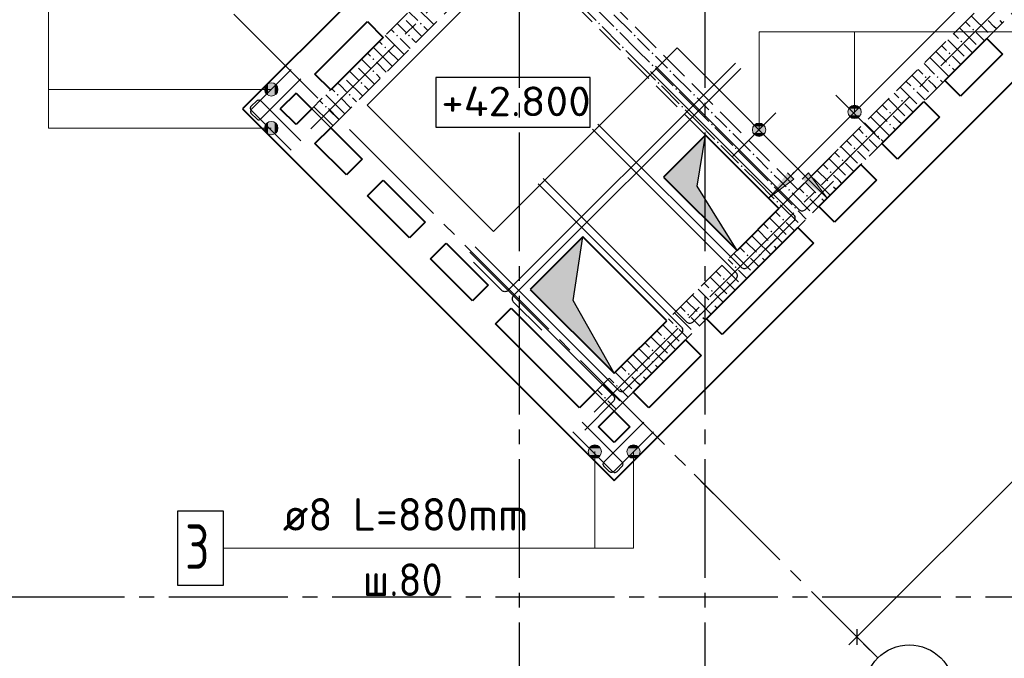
# Model space of a CAD drawing. Header units: millimetres. Extents: x 40580 to 1168286, y -220995 to 81020.
# Tile 357 of 419: x 946950 to 953582, y -120050 to -115749. Entities that reach past the tile are written whole.
import ezdxf

# ---------------------------------------------------------------- set-up
doc = ezdxf.new("R2010")
doc.units = ezdxf.units.MM
for name, pattern in [('______2', [270, 200, -70]), ('______5', [1100, 800, -100, 100, -100]), ('CENTER', [2, 1.25, -0.25, 0.25, -0.25])]:
    doc.linetypes.add(name, pattern=pattern)
for name, color, linetype, lineweight in [('Standard', 7, 'Continuous', 25), ('Высотные отметки', 7, 'Continuous', 25), ('Обрамление проемов стержнями', 7, 'Continuous', 25), ('ОСИ', 7, 'CENTER', 15), ('Основная', 7, 'Continuous', 40), ('Позиционная метка линия выноска', 7, 'Continuous', 13), ('Позиционная метка номер позиции', 7, 'Continuous', 13)]:
    doc.layers.add(name, color=color, linetype=linetype, lineweight=lineweight)
doc.layers.add('ЖБ Стена верхний уровень', color=7, linetype='______2', true_color=0x656565)
doc.layers.add('Тонкие', color=7, linetype='Continuous')
doc.layers.add('ФВ-2', color=7, linetype='Continuous')
doc.styles.add('GOST 2.304', font='isocpeur.ttf', dxfattribs={"width": 0.8})
doc.styles.add('ISOCPEUR', font='isocpeur.ttf')

msp = doc.modelspace()

# ---------------------------------------------------------------- hatches: boundary and pattern name
at = {"layer": 'ЖБ Стена верхний уровень', "linetype": 'Continuous', "lineweight": -3, "transparency": 33554687}
for points in [[(949645.7, -115775.2), (949652.2, -115768.7), (949658.7, -115775.2), (949652.2, -115781.6)], [(950845.7, -115775.2), (950852.2, -115768.7), (950858.7, -115775.2), (950852.2, -115781.6)], [(949485.7, -115855.1), (949492.3, -115848.6), (949498.8, -115855.1), (949492.3, -115861.7)], [(949565.7, -115855.1), (949572.2, -115848.6), (949578.7, -115855.1), (949572.2, -115861.7)], [(950965.7, -115815.1), (950972.2, -115808.6), (950978.7, -115815.1), (950972.2, -115821.6)], [(951085.7, -115855.1), (951092.3, -115848.6), (951098.8, -115855.1), (951092.3, -115861.7)], [(953365.7, -115815.1), (953372.2, -115808.6), (953378.7, -115815.1), (953372.2, -115821.6)], [(953285.7, -115895.1), (953292.3, -115888.7), (953298.8, -115895.1), (953292.3, -115901.6)], [(949405.7, -115935.1), (949412.3, -115928.6), (949418.7, -115935.1), (949412.3, -115941.6)], [(951005.7, -115935.1), (951012.3, -115928.6), (951018.7, -115935.1), (951012.3, -115941.6)], [(951205.7, -115975.2), (951212.3, -115968.7), (951218.7, -115975.2), (951212.3, -115981.6)], [(953205.7, -115975.2), (953212.3, -115968.7), (953218.7, -115975.2), (953212.3, -115981.6)], [(949215, -116051.4), (949218.7, -116055.1), (949212.3, -116061.7), (949208.5, -116057.9)], [(949325.7, -116015.1), (949332.2, -116008.6), (949338.7, -116015.1), (949332.2, -116021.6)], [(951205.7, -116055.1), (951212.3, -116048.6), (951218.7, -116055.1), (951212.3, -116061.7)], [(953205.7, -116055.1), (953212.3, -116048.6), (953218.7, -116055.1), (953212.3, -116061.7)], [(949325.7, -116095.1), (949332.2, -116088.7), (949338.7, -116095.1), (949332.2, -116101.6)], [(951325.8, -116095.1), (951332.2, -116088.7), (951338.7, -116095.1), (951332.2, -116101.6)], [(949135, -116131.4), (949138.7, -116135.1), (949132.2, -116141.6), (949128.5, -116137.9)], [(949245.7, -116175.2), (949252.2, -116168.7), (949258.7, -116175.2), (949252.2, -116181.6)], [(951245.7, -116175.2), (951252.2, -116168.7), (951258.7, -116175.2), (951252.2, -116181.6)], [(953045.7, -116135.1), (953052.2, -116128.6), (953058.7, -116135.1), (953052.2, -116141.6)], [(953125.8, -116135.1), (953132.2, -116128.6), (953138.7, -116135.1), (953132.2, -116141.6)], [(949085.7, -116255.1), (949092.2, -116248.6), (949098.8, -116255.1), (949092.2, -116261.7)], [(949165.7, -116255.1), (949172.2, -116248.6), (949178.7, -116255.1), (949172.2, -116261.7)], [(951365.7, -116215.1), (951372.2, -116208.6), (951378.7, -116215.1), (951372.2, -116221.6)], [(951485.7, -116255.1), (951492.3, -116248.6), (951498.8, -116255.1), (951492.3, -116261.7)], [(952965.7, -116215.1), (952972.2, -116208.6), (952978.7, -116215.1), (952972.2, -116221.6)], [(952885.7, -116295.1), (952892.3, -116288.7), (952898.8, -116295.1), (952892.3, -116301.6)], [(949005.7, -116335.1), (949012.3, -116328.6), (949018.7, -116335.1), (949012.3, -116341.6)], [(951405.7, -116335.1), (951412.3, -116328.6), (951418.7, -116335.1), (951412.3, -116341.6)], [(951605.7, -116375.2), (951612.3, -116368.7), (951618.7, -116375.2), (951612.3, -116381.6)], [(952805.7, -116375.2), (952812.3, -116368.7), (952818.7, -116375.2), (952812.3, -116381.6)], [(951605.7, -116455.1), (951612.3, -116448.6), (951618.7, -116455.1), (951612.3, -116461.7)], [(952805.7, -116455.1), (952812.3, -116448.6), (952818.7, -116455.1), (952812.3, -116461.7)], [(951725.8, -116495.1), (951732.2, -116488.7), (951738.7, -116495.1), (951732.2, -116501.6)], [(951645.7, -116575.2), (951652.2, -116568.7), (951658.7, -116575.2), (951652.2, -116581.6)], [(952645.7, -116535.1), (952652.2, -116528.6), (952658.7, -116535.1), (952652.2, -116541.6)], [(952725.8, -116535.1), (952732.2, -116528.6), (952738.7, -116535.1), (952732.2, -116541.6)], [(951765.7, -116615.1), (951772.2, -116608.6), (951778.7, -116615.1), (951772.2, -116621.6)], [(951885.7, -116655.1), (951892.3, -116648.6), (951898.8, -116655.1), (951892.3, -116661.7)], [(952565.7, -116615.1), (952572.2, -116608.6), (952578.7, -116615.1), (952572.2, -116621.6)], [(952485.7, -116695.1), (952492.3, -116688.7), (952498.8, -116695.1), (952492.3, -116701.6)], [(951805.7, -116735.1), (951812.3, -116728.6), (951818.7, -116735.1), (951812.3, -116741.6)], [(952005.7, -116775.2), (952012.3, -116768.7), (952018.7, -116775.2), (952012.3, -116781.6)], [(952405.7, -116775.2), (952412.3, -116768.7), (952418.7, -116775.2), (952412.3, -116781.6)], [(952005.7, -116855.1), (952012.3, -116848.6), (952018.7, -116855.1), (952012.3, -116861.7)], [(952405.7, -116855.1), (952412.3, -116848.6), (952418.7, -116855.1), (952412.3, -116861.7)], [(952125.8, -116895.1), (952132.2, -116888.7), (952138.7, -116895.1), (952132.2, -116901.6)], [(952045.7, -116975.2), (952052.2, -116968.7), (952058.7, -116975.2), (952052.2, -116981.6)], [(952245.7, -116935.1), (952252.2, -116928.6), (952258.7, -116935.1), (952252.2, -116941.6)], [(952325.8, -116935.1), (952332.2, -116928.6), (952338.7, -116935.1), (952332.2, -116941.6)], [(952165.7, -117015.1), (952172.2, -117008.6), (952178.7, -117015.1), (952172.2, -117021.6)], [(952085.7, -117095.1), (952092.3, -117088.7), (952098.8, -117095.1), (952092.3, -117101.6)], [(952005.7, -117175.2), (952012.3, -117168.7), (952018.7, -117175.2), (952012.3, -117181.6)], [(952005.7, -117255.1), (952012.3, -117248.6), (952018.7, -117255.1), (952012.3, -117261.7)], [(951845.7, -117335.1), (951852.2, -117328.6), (951858.7, -117335.1), (951852.2, -117341.6)], [(951925.8, -117335.1), (951932.2, -117328.6), (951938.7, -117335.1), (951932.2, -117341.6)], [(951765.7, -117415.1), (951772.2, -117408.6), (951778.7, -117415.1), (951772.2, -117421.6)], [(951685.7, -117495.1), (951692.3, -117488.7), (951698.8, -117495.1), (951692.3, -117501.6)], [(951605.7, -117575.2), (951612.3, -117568.7), (951618.7, -117575.2), (951612.3, -117581.6)], [(951605.7, -117655.1), (951612.3, -117648.6), (951618.7, -117655.1), (951612.3, -117661.7)], [(951445.7, -117735.1), (951452.2, -117728.6), (951458.7, -117735.1), (951452.2, -117741.6)], [(951525.8, -117735.1), (951532.2, -117728.6), (951538.7, -117735.1), (951532.2, -117741.6)], [(951365.7, -117815.1), (951372.2, -117808.6), (951378.7, -117815.1), (951372.2, -117821.6)], [(951285.7, -117895.1), (951292.3, -117888.7), (951298.8, -117895.1), (951292.3, -117901.6)], [(951205.7, -117975.2), (951212.3, -117968.7), (951218.7, -117975.2), (951212.3, -117981.6)], [(951205.7, -118055.1), (951212.3, -118048.6), (951218.7, -118055.1), (951212.3, -118061.7)], [(951045.7, -118135.1), (951052.2, -118128.6), (951058.7, -118135.1), (951052.2, -118141.6)], [(951125.8, -118135.1), (951132.2, -118128.6), (951138.7, -118135.1), (951132.2, -118141.6)], [(950965.7, -118215.1), (950972.2, -118208.6), (950978.7, -118215.1), (950972.2, -118221.6)], [(950885.7, -118295.1), (950892.3, -118288.7), (950898.8, -118295.1), (950892.3, -118301.6)]]:
    msp.add_hatch(color=7, dxfattribs=at).paths.add_polyline_path(points, flags=16)
at = {"layer": 'Позиционная метка линия выноска', "linetype": 'Continuous', "lineweight": 13, "transparency": 33554687}
for points in [[(952163.2, -116822.5), (951993.5, -116949.8), (952120.8, -116780.1)], [(952262.2, -116780.1), (952389.5, -116949.8), (952219.8, -116822.5)]]:
    msp.add_hatch(color=7, dxfattribs=at).paths.add_polyline_path(points, flags=16)
at = {"layer": 'Позиционная метка номер позиции', "linetype": 'Continuous', "lineweight": 13, "transparency": 33554687}
for points in [[(948622.2, -116257.3), (948622.2, -116179.9), (948606, -116196.1)], [(948644.7, -116263.6), (948644.7, -116173.6), (948622.2, -116179.9)], [(948644.7, -116263.6), (948622.2, -116179.9), (948622.2, -116257.3)], [(948667.2, -116257.3), (948667.2, -116179.9), (948644.7, -116173.6)], [(948667.2, -116257.3), (948644.7, -116173.6), (948644.7, -116263.6)], [(948683.4, -116241.1), (948683.4, -116196.1), (948667.2, -116179.9)], [(948683.4, -116241.1), (948667.2, -116179.9), (948667.2, -116257.3)], [(948606, -116241.1), (948606, -116196.1), (948599.7, -116218.6)], [(948622.2, -116257.3), (948606, -116196.1), (948606, -116241.1)], [(948683.4, -116196.1), (948683.4, -116241.1), (948689.7, -116218.6)], [(952528.3, -116369.9), (952618.3, -116369.9), (952612, -116347.4)], [(952528.3, -116369.9), (952612, -116347.4), (952534.6, -116347.4)], [(952534.6, -116392.4), (952618.3, -116369.9), (952528.3, -116369.9)], [(952534.6, -116347.4), (952612, -116347.4), (952595.8, -116331.2)], [(952534.6, -116347.4), (952595.8, -116331.2), (952550.8, -116331.2)], [(952534.6, -116392.4), (952612, -116392.4), (952618.3, -116369.9)], [(952550.8, -116331.2), (952595.8, -116331.2), (952573.3, -116324.9)], [(948622.2, -116517.6), (948622.2, -116440.2), (948606, -116456.4)], [(948644.7, -116523.9), (948644.7, -116433.9), (948622.2, -116440.2)], [(948644.7, -116523.9), (948622.2, -116440.2), (948622.2, -116517.6)], [(948667.2, -116517.6), (948667.2, -116440.2), (948644.7, -116433.9)], [(948667.2, -116517.6), (948644.7, -116433.9), (948644.7, -116523.9)], [(948683.4, -116501.4), (948683.4, -116456.4), (948667.2, -116440.2)], [(948683.4, -116501.4), (948667.2, -116440.2), (948667.2, -116517.6)], [(951907.3, -116451.5), (951952.3, -116451.5), (951929.9, -116445.1)], [(952550.8, -116408.6), (952612, -116392.4), (952534.6, -116392.4)], [(952550.8, -116408.6), (952595.8, -116408.6), (952612, -116392.4)], [(952595.8, -116408.6), (952550.8, -116408.6), (952573.3, -116414.9)], [(948606, -116501.4), (948606, -116456.4), (948599.7, -116478.9)], [(948622.2, -116517.6), (948606, -116456.4), (948606, -116501.4)], [(948683.4, -116456.4), (948683.4, -116501.4), (948689.7, -116478.9)], [(951884.8, -116490.2), (951974.8, -116490.2), (951968.6, -116467.7)], [(951884.8, -116490.2), (951968.6, -116467.7), (951891.1, -116467.7)], [(951891.1, -116512.6), (951974.8, -116490.2), (951884.8, -116490.2)], [(951891.1, -116467.7), (951968.6, -116467.7), (951952.3, -116451.5)], [(951891.1, -116467.7), (951952.3, -116451.5), (951907.3, -116451.5)], [(951891.1, -116512.6), (951968.6, -116512.6), (951974.8, -116490.2)], [(951907.3, -116528.8), (951968.6, -116512.6), (951891.1, -116512.6)], [(951907.3, -116528.8), (951952.3, -116528.8), (951968.6, -116512.6)], [(951952.3, -116528.8), (951907.3, -116528.8), (951929.9, -116535.1)], [(950862.6, -118635.6), (950785.2, -118635.6), (950778.9, -118658.2)], [(950862.6, -118635.6), (950778.9, -118658.2), (950868.9, -118658.2)], [(950846.4, -118619.4), (950801.4, -118619.4), (950785.2, -118635.6)], [(950846.4, -118619.4), (950785.2, -118635.6), (950862.6, -118635.6)], [(950801.4, -118619.4), (950846.4, -118619.4), (950823.9, -118613.1)], [(951122.9, -118635.6), (951045.5, -118635.6), (951039.2, -118658.2)], [(951122.9, -118635.6), (951039.2, -118658.2), (951129.2, -118658.2)], [(951106.7, -118619.4), (951061.7, -118619.4), (951045.5, -118635.6)], [(951106.7, -118619.4), (951045.5, -118635.6), (951122.9, -118635.6)], [(951061.7, -118619.4), (951106.7, -118619.4), (951084.2, -118613.1)], [(950868.9, -118658.2), (950778.9, -118658.2), (950785.2, -118680.7)], [(950868.9, -118658.2), (950785.2, -118680.7), (950862.6, -118680.7)], [(950862.6, -118680.7), (950785.2, -118680.7), (950801.4, -118696.8)], [(950862.6, -118680.7), (950801.4, -118696.8), (950846.4, -118696.8)], [(950846.4, -118696.8), (950801.4, -118696.8), (950823.9, -118703.1)], [(951129.2, -118658.2), (951039.2, -118658.2), (951045.5, -118680.7)], [(951129.2, -118658.2), (951045.5, -118680.7), (951122.9, -118680.7)], [(951122.9, -118680.7), (951045.5, -118680.7), (951061.7, -118696.8)], [(951122.9, -118680.7), (951061.7, -118696.8), (951106.7, -118696.8)], [(951106.7, -118696.8), (951061.7, -118696.8), (951084.2, -118703.1)]]:
    msp.add_hatch(color=7, dxfattribs=at).paths.add_polyline_path(points)
at = {"layer": 'ФВ-2'}
h = msp.add_hatch(color=256, dxfattribs=at)
h.dxf.hatch_style = 1
h.paths.add_polyline_path([(951541, -116698), (951512.8, -116870.5), (951781.4, -117303.3), (951300.5, -116822.5)])
h.paths.add_polyline_path([(951541, -116698), (951300.5, -116822.5), (951286.4, -116808.4), (951569.2, -116525.5)])
h = msp.add_hatch(color=256, dxfattribs=at)
h.dxf.hatch_style = 1
h.paths.add_polyline_path([(950709.7, -117425.7), (950677.3, -117640.1), (950954.1, -118130.6), (950402.6, -117579)])
h.paths.add_polyline_path([(950709.7, -117425.7), (950402.6, -117579), (950388.4, -117564.9), (950742, -117211.3)])

# ---------------------------------------------------------------- linework, layer by layer
at = {"color": 7, "linetype": 'Continuous', "lineweight": 25, "transparency": 33554687}
for p, q in [((952743, -116553.8), (952446, -116256.8)), ((951746, -116674), (952043, -116377))]:
    msp.add_line(p, q, dxfattribs=at)
at = {"color": 7, "linetype": 'Continuous', "lineweight": -3, "transparency": 33554687}
for points in [[(948779, -116084.3), (948509.7, -116353.6), (948507.5, -116356.5), (948505.8, -116359.9), (948504.8, -116363.6), (948504.4, -116367.1), (948504.8, -116370.7), (948505.8, -116374.4), (948507.5, -116377.8), (948509.7, -116380.7), (948546.3, -116417.2), (948549.1, -116419.4), (948552.6, -116421.1), (948556.2, -116422.2), (948559.8, -116422.5), (948563.4, -116422.2), (948567.1, -116421.1), (948570.5, -116419.4), (948573.3, -116417.2), (948842.6, -116147.9)], [(948779, -116627.3), (948509.7, -116358), (948507.5, -116355.2), (948505.8, -116351.8), (948504.8, -116348.1), (948504.4, -116344.5), (948504.8, -116340.9), (948505.8, -116337.3), (948507.5, -116333.8), (948509.7, -116331), (948546.3, -116294.4), (948549.1, -116292.2), (948552.6, -116290.5), (948556.2, -116289.5), (948559.8, -116289.1), (948563.4, -116289.5), (948567.1, -116290.5), (948570.5, -116292.2), (948573.3, -116294.4), (948842.6, -116563.7)], [(950675.5, -118523.8), (950944.8, -118793.1), (950947.6, -118795.3), (950951, -118797), (950954.7, -118798), (950958.3, -118798.4), (950961.9, -118798), (950965.5, -118797), (950969, -118795.3), (950971.8, -118793.1), (951008.4, -118756.5), (951010.6, -118753.7), (951012.3, -118750.2), (951013.3, -118746.6), (951013.7, -118743), (951013.3, -118739.4), (951012.3, -118735.8), (951010.6, -118732.3), (951008.4, -118729.5), (950739.1, -118460.2)], [(951218.5, -118523.8), (950949.2, -118793.1), (950946.3, -118795.3), (950942.9, -118797), (950939.2, -118798), (950935.7, -118798.4), (950932.1, -118798), (950928.4, -118797), (950925, -118795.3), (950922.1, -118793.1), (950885.5, -118756.5), (950883.4, -118753.7), (950881.7, -118750.2), (950880.6, -118746.6), (950880.3, -118743), (950880.6, -118739.4), (950881.7, -118735.8), (950883.4, -118732.3), (950885.5, -118729.5), (951154.9, -118460.2)]]:
    msp.add_lwpolyline(points, dxfattribs=at)
at = {"color": 7, "linetype": 'Continuous', "lineweight": 25, "transparency": 33554687}
msp.add_lwpolyline([(948013.9, -119558.2), (948323.9, -119558.2), (948323.9, -119058.2), (948013.9, -119058.2), (948013.9, -119558.2)], dxfattribs=at)
at = {"layer": 'Standard', "color": 7, "linetype": 'Continuous', "lineweight": -3, "transparency": 33554687}
for p, q in [((958287.6, -114207.1), (952588.4, -119906.4)), ((952588.4, -119906.4), (952535.3, -119959.4))]:
    msp.add_line(p, q, dxfattribs=at)
at = {"layer": 'Standard', "color": 251, "linetype": 'Continuous', "lineweight": -3, "true_color": 0x656565, "transparency": 33554687}
for p, q in [((952375.1, -116709.6), (952463.5, -116621.2)), ((952375.1, -116709.6), (952007.6, -117077.1)), ((952375.1, -116709.6), (952286.8, -116797.9)), ((952438.8, -116773.2), (952527.2, -116684.8)), ((952438.8, -116773.2), (952350.4, -116861.6)), ((952438.8, -116773.2), (952438.8, -116773.2)), ((951580.9, -118898.9), (951492.5, -118810.5)), ((951580.9, -118898.9), (951669.3, -118987.3)), ((951580.9, -118898.9), (951580.9, -118898.9)), ((952588.4, -119906.4), (952500, -119818)), ((952588.4, -119906.4), (952676.7, -119994.8)), ((952588.4, -119906.4), (952588.4, -119906.4))]:
    msp.add_line(p, q, dxfattribs=at)
at = {"layer": 'Standard', "color": 7, "linetype": 'Continuous', "lineweight": 25, "transparency": 33554687}
msp.add_line((952588.4, -119853.3), (952588.4, -119959.4), dxfattribs=at)
at = {"layer": 'Высотные отметки', "color": 7, "linetype": 'Continuous', "lineweight": -3, "transparency": 33554687}
msp.add_lwpolyline([(949752.5, -116472.1), (950791.3, -116472.1), (950791.3, -116138.7), (949752.5, -116138.7), (949752.5, -116472.1)], dxfattribs=at)
at = {"layer": 'ЖБ Стена верхний уровень', "color": 251, "linetype": '______2', "lineweight": -3, "true_color": 0x656565, "transparency": 33554687}
for p, q in [((955097.7, -110168.7), (948917.6, -116348.8)), ((957006.9, -112077.8), (952191.5, -116893.2)), ((950954.1, -118385.2), (957134.2, -112205.1)), ((952191.5, -116893.2), (950409.6, -115111.3)), ((949044.9, -116476), (950282.3, -115238.6)), ((950282.3, -115238.6), (952064.2, -117020.5)), ((948917.6, -116348.8), (949044.9, -116476)), ((952064.2, -117020.5), (950826.8, -118257.9)), ((950826.8, -118257.9), (950954.1, -118385.2))]:
    msp.add_line(p, q, dxfattribs=at)
at = {"layer": 'ЖБ Стена верхний уровень', "color": 9, "linetype": 'Continuous', "lineweight": -3, "true_color": 0xc7c7c7, "transparency": 33554687}
for p, q in [((950712.3, -115635.1), (950832.2, -115755.1)), ((949571.7, -115694.6), (949632.2, -115755.1)), ((949632.2, -115675.2), (949739, -115781.9)), ((950832.2, -115675.2), (950952.2, -115795.1)), ((950952.2, -115715.1), (951072.2, -115835.1)), ((949512.3, -115795.1), (949491.7, -115774.6)), ((949552.2, -115755.1), (949659, -115861.9)), ((953320.9, -115763.8), (953352.2, -115795.1)), ((953360.9, -115723.8), (953472.2, -115835.1)), ((953512.3, -115795.1), (953472.2, -115755.1)), ((953552.2, -115755.1), (953568.2, -115771.1)), ((949451.7, -115814.6), (949472.2, -115835.1)), ((949552.2, -115835.1), (949512.3, -115795.1)), ((949672.2, -115795.1), (949699, -115821.9)), ((950872.2, -115795.1), (950992.3, -115915.1)), ((951112.3, -115955.1), (950992.3, -115835.1)), ((953240.9, -115843.8), (953272.2, -115875.2)), ((953280.9, -115803.8), (953392.3, -115915.1)), ((953448.2, -115891.1), (953392.3, -115835.1)), ((953528.2, -115811.1), (953512.3, -115795.1)), ((949371.7, -115894.6), (949392.2, -115915.1)), ((949512.3, -115955.1), (949411.7, -115854.6)), ((949512.3, -115875.2), (949579, -115941.9)), ((949592.3, -115875.2), (949619, -115901.9)), ((951112.3, -115875.2), (951192.3, -115955.1)), ((953200.9, -115883.8), (953312.3, -115995.1)), ((953368.2, -115971.1), (953312.3, -115915.1)), ((949291.7, -115974.6), (949312.3, -115995.1)), ((949432.2, -116035.1), (949331.7, -115934.6)), ((949432.2, -115955.1), (949499, -116021.9)), ((949512.3, -115955.1), (949539, -115981.9)), ((951032.2, -115955.1), (951112.3, -116035.1)), ((951112.3, -115955.1), (951192.3, -116035.1)), ((953120.9, -115963.8), (953192.3, -116035.1)), ((953160.9, -115923.8), (953192.3, -115955.1)), ((949272.2, -116035.1), (949251.7, -116014.6)), ((949312.3, -116075.2), (949272.2, -116035.1)), ((949352.2, -116035.1), (949419, -116101.9)), ((949432.2, -116035.1), (949459, -116061.9)), ((951112.3, -116035.1), (951232.2, -116155.1)), ((951272.2, -116035.1), (951232.2, -115995.1)), ((951312.3, -116075.2), (951272.2, -116035.1)), ((953040.9, -116043.8), (953112.3, -116115.1)), ((953080.9, -116003.8), (953112.3, -116035.1)), ((953112.3, -116035.1), (953208.2, -116131.1)), ((953272.2, -116035.1), (953232.2, -115995.1)), ((953288.2, -116051.1), (953272.2, -116035.1)), ((949171.7, -116094.6), (949232.2, -116155.1)), ((949232.2, -116075.2), (949339, -116181.9)), ((949352.2, -116115.1), (949379, -116141.9)), ((951232.2, -116075.2), (951352.2, -116195.1)), ((951352.2, -116115.1), (951472.2, -116235.1)), ((953000.9, -116083.8), (953032.2, -116115.1)), ((953232.2, -116075.2), (953248.2, -116091.1)), ((949112.3, -116195.1), (949091.7, -116174.6)), ((949152.2, -116155.1), (949259, -116261.9)), ((952920.9, -116163.8), (952952.2, -116195.1)), ((952960.9, -116123.8), (953072.2, -116235.1)), ((953112.3, -116195.1), (953072.2, -116155.1)), ((953152.2, -116155.1), (953168.2, -116171.1)), ((949051.7, -116214.6), (949072.2, -116235.1)), ((949152.2, -116235.1), (949112.3, -116195.1)), ((949272.2, -116195.1), (949299, -116221.9)), ((951272.2, -116195.1), (951392.3, -116315.1)), ((951512.3, -116355.1), (951392.3, -116235.1)), ((952840.9, -116243.8), (952872.2, -116275.2)), ((952880.9, -116203.8), (952992.3, -116315.1)), ((953048.2, -116291.1), (952992.3, -116235.1)), ((953128.2, -116211.1), (953112.3, -116195.1)), ((948971.7, -116294.6), (948992.2, -116315.1)), ((948971.7, -116294.6), (948971.7, -116294.6)), ((949112.3, -116355.1), (949011.7, -116254.6)), ((949011.7, -116254.6), (949011.7, -116254.6)), ((949112.3, -116275.2), (949179, -116341.9)), ((949192.2, -116275.2), (949219, -116301.9)), ((951512.3, -116275.2), (951592.3, -116355.1)), ((952800.9, -116283.8), (952912.3, -116395.1)), ((952968.2, -116371.1), (952912.3, -116315.1)), ((949032.2, -116435.1), (948931.7, -116334.6)), ((948931.7, -116334.6), (948931.7, -116334.6)), ((949032.2, -116355.1), (949099, -116421.9)), ((949112.3, -116355.1), (949139, -116381.9)), ((951432.2, -116355.1), (951512.3, -116435.1)), ((951512.3, -116355.1), (951592.3, -116435.1)), ((952720.9, -116363.8), (952792.3, -116435.1)), ((952760.9, -116323.8), (952792.3, -116355.1)), ((949032.2, -116435.1), (949059, -116461.9)), ((951512.3, -116435.1), (951632.2, -116555.1)), ((951672.2, -116435.1), (951632.2, -116395.1)), ((951712.3, -116475.2), (951672.2, -116435.1)), ((952640.9, -116443.8), (952712.3, -116515.1)), ((952680.9, -116403.8), (952712.3, -116435.1)), ((952712.3, -116435.1), (952808.2, -116531.1)), ((952872.2, -116435.1), (952832.2, -116395.1)), ((952888.2, -116451.1), (952872.2, -116435.1)), ((951632.2, -116475.2), (951752.2, -116595.1)), ((951752.2, -116515.1), (951872.2, -116635.1)), ((952600.9, -116483.8), (952632.2, -116515.1)), ((952832.2, -116475.2), (952848.2, -116491.1)), ((952520.9, -116563.8), (952552.2, -116595.1)), ((952560.9, -116523.8), (952672.2, -116635.1)), ((952712.3, -116595.1), (952672.2, -116555.1)), ((952752.2, -116555.1), (952768.2, -116571.1)), ((951672.2, -116595.1), (951792.3, -116715.1)), ((951912.3, -116755.1), (951792.3, -116635.1)), ((952440.9, -116643.8), (952472.2, -116675.2)), ((952480.9, -116603.8), (952592.3, -116715.1)), ((952648.2, -116691.1), (952592.3, -116635.1)), ((952728.2, -116611.1), (952712.3, -116595.1)), ((951912.3, -116675.2), (951992.3, -116755.1)), ((952400.9, -116683.8), (952512.3, -116795.1)), ((952568.2, -116771.1), (952512.3, -116715.1)), ((951832.2, -116755.1), (951912.3, -116835.1)), ((951912.3, -116755.1), (951992.3, -116835.1)), ((952320.9, -116763.8), (952392.3, -116835.1)), ((952360.9, -116723.8), (952392.3, -116755.1)), ((951912.3, -116835.1), (952032.2, -116955.1)), ((952072.2, -116835.1), (952032.2, -116795.1)), ((952112.3, -116875.2), (952072.2, -116835.1)), ((952240.9, -116843.8), (952312.3, -116915.1)), ((952280.9, -116803.8), (952312.3, -116835.1)), ((952312.3, -116835.1), (952408.2, -116931.1)), ((952472.2, -116835.1), (952432.2, -116795.1)), ((952488.2, -116851.1), (952472.2, -116835.1)), ((952032.2, -116875.2), (952120.9, -116963.8)), ((952152.2, -116915.1), (952160.9, -116923.8)), ((952200.9, -116883.8), (952232.2, -116915.1)), ((952432.2, -116875.2), (952448.2, -116891.1)), ((952120.9, -116963.8), (952152.2, -116995.1)), ((952160.9, -116923.8), (952272.2, -117035.1)), ((952312.3, -116995.1), (952272.2, -116955.1)), ((952352.2, -116955.1), (952368.2, -116971.1)), ((952040.9, -117043.8), (952072.2, -117075.2)), ((952072.2, -116995.1), (952080.9, -117003.8)), ((952080.9, -117003.8), (952192.3, -117115.1)), ((952248.2, -117091.1), (952192.3, -117035.1)), ((952328.2, -117011.1), (952312.3, -116995.1)), ((952000.9, -117083.8), (952112.3, -117195.1)), ((951920.9, -117163.8), (951992.3, -117235.1)), ((951960.9, -117123.8), (951992.3, -117155.1)), ((952168.2, -117171.1), (952112.3, -117115.1)), ((951840.9, -117243.8), (951912.3, -117315.1)), ((951880.9, -117203.8), (951912.3, -117235.1)), ((951912.3, -117235.1), (952008.2, -117331.1)), ((952072.2, -117235.1), (952032.2, -117195.1)), ((952088.2, -117251.1), (952072.2, -117235.1)), ((951800.9, -117283.8), (951832.2, -117315.1)), ((952032.2, -117275.2), (952048.2, -117291.1)), ((951720.9, -117363.8), (951752.2, -117395.1)), ((951760.9, -117323.8), (951872.2, -117435.1)), ((951912.3, -117395.1), (951872.2, -117355.1)), ((951952.2, -117355.1), (951968.2, -117371.1)), ((951640.9, -117443.8), (951672.2, -117475.2)), ((951680.9, -117403.8), (951792.3, -117515.1)), ((951848.2, -117491.1), (951792.3, -117435.1)), ((951928.2, -117411.1), (951912.3, -117395.1)), ((951600.9, -117483.8), (951712.3, -117595.1)), ((951520.9, -117563.8), (951592.3, -117635.1)), ((951560.9, -117523.8), (951592.3, -117555.1)), ((951768.2, -117571.1), (951712.3, -117515.1)), ((951440.9, -117643.8), (951512.3, -117715.1)), ((951480.9, -117603.8), (951512.3, -117635.1)), ((951512.3, -117635.1), (951608.2, -117731.1)), ((951672.2, -117635.1), (951632.2, -117595.1)), ((951688.2, -117651.1), (951672.2, -117635.1)), ((951400.9, -117683.8), (951432.2, -117715.1)), ((951632.2, -117675.2), (951648.2, -117691.1)), ((951320.9, -117763.8), (951352.2, -117795.1)), ((951360.9, -117723.8), (951472.2, -117835.1)), ((951512.3, -117795.1), (951472.2, -117755.1)), ((951552.2, -117755.1), (951568.2, -117771.1)), ((951240.9, -117843.8), (951272.2, -117875.2)), ((951280.9, -117803.8), (951392.3, -117915.1)), ((951448.2, -117891.1), (951392.3, -117835.1)), ((951528.2, -117811.1), (951512.3, -117795.1)), ((951200.9, -117883.8), (951312.3, -117995.1)), ((951120.9, -117963.8), (951192.3, -118035.1)), ((951160.9, -117923.8), (951192.3, -117955.1)), ((951368.2, -117971.1), (951312.3, -117915.1)), ((951080.9, -118003.8), (951112.3, -118035.1)), ((951112.3, -118035.1), (951208.2, -118131.1)), ((951272.2, -118035.1), (951232.2, -117995.1)), ((951288.2, -118051.1), (951272.2, -118035.1)), ((951000.9, -118083.8), (951032.2, -118115.1)), ((951040.9, -118043.8), (951112.3, -118115.1)), ((951232.2, -118075.2), (951248.2, -118091.1)), ((950920.9, -118163.8), (950952.2, -118195.1)), ((950960.9, -118123.8), (951072.2, -118235.1)), ((951112.3, -118195.1), (951072.2, -118155.1)), ((951152.2, -118155.1), (951168.2, -118171.1)), ((950880.9, -118203.8), (950992.3, -118315.1)), ((951048.2, -118291.1), (950992.3, -118235.1)), ((951128.2, -118211.1), (951112.3, -118195.1)), ((950840.9, -118243.8), (950872.2, -118275.2)), ((950968.2, -118371.1), (950912.3, -118315.1))]:
    msp.add_line(p, q, dxfattribs=at)
at = {"layer": 'Обрамление проемов стержнями', "color": 7, "linetype": 'Continuous', "lineweight": 25, "transparency": 33554687}
for points in [[(951770.8, -116041.1), (950238.9, -117573), (950234.7, -117576.2), (950229.5, -117578.8), (950224, -117580.3), (950218.7, -117580.8), (950213.3, -117580.3), (950207.8, -117578.8), (950202.7, -117576.2), (950198.4, -117573), (950006.5, -117381.1)], [(951770.8, -116041.1), (950238.9, -117573), (950234.7, -117576.2), (950229.5, -117578.8), (950224, -117580.3), (950218.7, -117580.8), (950213.3, -117580.3), (950207.8, -117578.8), (950202.7, -117576.2), (950198.4, -117573), (950006.5, -117381.1)], [(951770.8, -116041.1), (950238.9, -117573), (950234.7, -117576.2), (950229.5, -117578.8), (950224, -117580.3), (950218.7, -117580.8), (950213.3, -117580.3), (950207.8, -117578.8), (950202.7, -117576.2), (950198.4, -117573), (950006.5, -117381.1)], [(951770.8, -116041.1), (950238.9, -117573), (950234.7, -117576.2), (950229.5, -117578.8), (950224, -117580.3), (950218.7, -117580.8), (950213.3, -117580.3), (950207.8, -117578.8), (950202.7, -117576.2), (950198.4, -117573), (950006.5, -117381.1)], [(951806.1, -116076.5), (950274.3, -117608.3), (950271.1, -117612.6), (950268.5, -117617.7), (950266.9, -117623.3), (950266.4, -117628.6), (950266.9, -117633.9), (950268.5, -117639.5), (950271.1, -117644.6), (950274.3, -117648.9), (950466.1, -117840.7)], [(951806.1, -116076.5), (950274.3, -117608.3), (950271.1, -117612.6), (950268.5, -117617.7), (950266.9, -117623.3), (950266.4, -117628.6), (950266.9, -117633.9), (950268.5, -117639.5), (950271.1, -117644.6), (950274.3, -117648.9), (950466.1, -117840.7)], [(951806.1, -116076.5), (950274.3, -117608.3), (950271.1, -117612.6), (950268.5, -117617.7), (950266.9, -117623.3), (950266.4, -117628.6), (950266.9, -117633.9), (950268.5, -117639.5), (950271.1, -117644.6), (950274.3, -117648.9), (950466.1, -117840.7)], [(951806.1, -116076.5), (950274.3, -117608.3), (950271.1, -117612.6), (950268.5, -117617.7), (950266.9, -117623.3), (950266.4, -117628.6), (950266.9, -117633.9), (950268.5, -117639.5), (950271.1, -117644.6), (950274.3, -117648.9), (950466.1, -117840.7)], [(951198, -116097.7), (952164.1, -117063.8), (952167.4, -117068.1), (952170, -117073.3), (952171.5, -117078.8), (952172, -117084.1), (952171.5, -117089.5), (952170, -117095), (952167.4, -117100.1), (952164.1, -117104.4), (951972.3, -117296.3)], [(951198, -116097.7), (952164.1, -117063.8), (952167.4, -117068.1), (952170, -117073.3), (952171.5, -117078.8), (952172, -117084.1), (952171.5, -117089.5), (952170, -117095), (952167.4, -117100.1), (952164.1, -117104.4), (951972.3, -117296.3)], [(951198, -116097.7), (952164.1, -117063.8), (952167.4, -117068.1), (952170, -117073.3), (952171.5, -117078.8), (952172, -117084.1), (952171.5, -117089.5), (952170, -117095), (952167.4, -117100.1), (952164.1, -117104.4), (951972.3, -117296.3)], [(951198, -116097.7), (952164.1, -117063.8), (952167.4, -117068.1), (952170, -117073.3), (952171.5, -117078.8), (952172, -117084.1), (952171.5, -117089.5), (952170, -117095), (952167.4, -117100.1), (952164.1, -117104.4), (951972.3, -117296.3)], [(951233.4, -116062.4), (952199.5, -117028.5), (952203.8, -117031.7), (952208.9, -117034.3), (952214.4, -117035.9), (952219.8, -117036.3), (952225.1, -117035.9), (952230.7, -117034.3), (952235.8, -117031.7), (952240.1, -117028.5), (952431.9, -116836.6)], [(951233.4, -116062.4), (952199.5, -117028.5), (952203.8, -117031.7), (952208.9, -117034.3), (952214.4, -117035.9), (952219.8, -117036.3), (952225.1, -117035.9), (952230.7, -117034.3), (952235.8, -117031.7), (952240.1, -117028.5), (952431.9, -116836.6)], [(951233.4, -116062.4), (952199.5, -117028.5), (952203.8, -117031.7), (952208.9, -117034.3), (952214.4, -117035.9), (952219.8, -117036.3), (952225.1, -117035.9), (952230.7, -117034.3), (952235.8, -117031.7), (952240.1, -117028.5), (952431.9, -116836.6)], [(951233.4, -116062.4), (952199.5, -117028.5), (952203.8, -117031.7), (952208.9, -117034.3), (952214.4, -117035.9), (952219.8, -117036.3), (952225.1, -117035.9), (952230.7, -117034.3), (952235.8, -117031.7), (952240.1, -117028.5), (952431.9, -116836.6)], [(950844.5, -116451.3), (951810.6, -117417.4), (951814.9, -117420.6), (951820, -117423.2), (951825.5, -117424.8), (951830.9, -117425.3), (951836.2, -117424.8), (951841.7, -117423.2), (951846.9, -117420.6), (951851.1, -117417.4), (952043, -117225.6)], [(950844.5, -116451.3), (951810.6, -117417.4), (951814.9, -117420.6), (951820, -117423.2), (951825.5, -117424.8), (951830.9, -117425.3), (951836.2, -117424.8), (951841.7, -117423.2), (951846.9, -117420.6), (951851.1, -117417.4), (952043, -117225.6)], [(950844.5, -116451.3), (951810.6, -117417.4), (951814.9, -117420.6), (951820, -117423.2), (951825.5, -117424.8), (951830.9, -117425.3), (951836.2, -117424.8), (951841.7, -117423.2), (951846.9, -117420.6), (951851.1, -117417.4), (952043, -117225.6)], [(950844.5, -116451.3), (951810.6, -117417.4), (951814.9, -117420.6), (951820, -117423.2), (951825.5, -117424.8), (951830.9, -117425.3), (951836.2, -117424.8), (951841.7, -117423.2), (951846.9, -117420.6), (951851.1, -117417.4), (952043, -117225.6)], [(950809.1, -116486.6), (951775.2, -117452.8), (951778.5, -117457), (951781.1, -117462.2), (951782.6, -117467.7), (951783.1, -117473), (951782.6, -117478.4), (951781.1, -117483.9), (951778.5, -117489), (951775.2, -117493.3), (951583.4, -117685.2)], [(950809.1, -116486.6), (951775.2, -117452.8), (951778.5, -117457), (951781.1, -117462.2), (951782.6, -117467.7), (951783.1, -117473), (951782.6, -117478.4), (951781.1, -117483.9), (951778.5, -117489), (951775.2, -117493.3), (951583.4, -117685.2)], [(950809.1, -116486.6), (951775.2, -117452.8), (951778.5, -117457), (951781.1, -117462.2), (951782.6, -117467.7), (951783.1, -117473), (951782.6, -117478.4), (951781.1, -117483.9), (951778.5, -117489), (951775.2, -117493.3), (951583.4, -117685.2)], [(950809.1, -116486.6), (951775.2, -117452.8), (951778.5, -117457), (951781.1, -117462.2), (951782.6, -117467.7), (951783.1, -117473), (951782.6, -117478.4), (951781.1, -117483.9), (951778.5, -117489), (951775.2, -117493.3), (951583.4, -117685.2)], [(950476.8, -116819), (951442.9, -117785.1), (951447.2, -117788.3), (951452.3, -117790.9), (951457.8, -117792.5), (951463.2, -117792.9), (951468.5, -117792.5), (951474, -117790.9), (951479.2, -117788.3), (951483.5, -117785.1), (951675.3, -117593.2)], [(950476.8, -116819), (951442.9, -117785.1), (951447.2, -117788.3), (951452.3, -117790.9), (951457.8, -117792.5), (951463.2, -117792.9), (951468.5, -117792.5), (951474, -117790.9), (951479.2, -117788.3), (951483.5, -117785.1), (951675.3, -117593.2)], [(950476.8, -116819), (951442.9, -117785.1), (951447.2, -117788.3), (951452.3, -117790.9), (951457.8, -117792.5), (951463.2, -117792.9), (951468.5, -117792.5), (951474, -117790.9), (951479.2, -117788.3), (951483.5, -117785.1), (951675.3, -117593.2)], [(950476.8, -116819), (951442.9, -117785.1), (951447.2, -117788.3), (951452.3, -117790.9), (951457.8, -117792.5), (951463.2, -117792.9), (951468.5, -117792.5), (951474, -117790.9), (951479.2, -117788.3), (951483.5, -117785.1), (951675.3, -117593.2)], [(950441.4, -116854.3), (951407.5, -117820.4), (951410.8, -117824.7), (951413.4, -117829.9), (951414.9, -117835.4), (951415.4, -117840.7), (951414.9, -117846.1), (951413.4, -117851.6), (951410.8, -117856.7), (951407.5, -117861), (951215.7, -118052.9)], [(950441.4, -116854.3), (951407.5, -117820.4), (951410.8, -117824.7), (951413.4, -117829.9), (951414.9, -117835.4), (951415.4, -117840.7), (951414.9, -117846.1), (951413.4, -117851.6), (951410.8, -117856.7), (951407.5, -117861), (951215.7, -118052.9)], [(950441.4, -116854.3), (951407.5, -117820.4), (951410.8, -117824.7), (951413.4, -117829.9), (951414.9, -117835.4), (951415.4, -117840.7), (951414.9, -117846.1), (951413.4, -117851.6), (951410.8, -117856.7), (951407.5, -117861), (951215.7, -118052.9)], [(950441.4, -116854.3), (951407.5, -117820.4), (951410.8, -117824.7), (951413.4, -117829.9), (951414.9, -117835.4), (951415.4, -117840.7), (951414.9, -117846.1), (951413.4, -117851.6), (951410.8, -117856.7), (951407.5, -117861), (951215.7, -118052.9)], [(950017.1, -117278.6), (950983.3, -118244.7), (950987.5, -118247.9), (950992.7, -118250.5), (950998.2, -118252.1), (951003.5, -118252.6), (951008.9, -118252.1), (951014.4, -118250.5), (951019.6, -118247.9), (951023.8, -118244.7), (951215.7, -118052.9)], [(950017.1, -117278.6), (950983.3, -118244.7), (950987.5, -118247.9), (950992.7, -118250.5), (950998.2, -118252.1), (951003.5, -118252.6), (951008.9, -118252.1), (951014.4, -118250.5), (951019.6, -118247.9), (951023.8, -118244.7), (951215.7, -118052.9)], [(950017.1, -117278.6), (950983.3, -118244.7), (950987.5, -118247.9), (950992.7, -118250.5), (950998.2, -118252.1), (951003.5, -118252.6), (951008.9, -118252.1), (951014.4, -118250.5), (951019.6, -118247.9), (951023.8, -118244.7), (951215.7, -118052.9)], [(950017.1, -117278.6), (950983.3, -118244.7), (950987.5, -118247.9), (950992.7, -118250.5), (950998.2, -118252.1), (951003.5, -118252.6), (951008.9, -118252.1), (951014.4, -118250.5), (951019.6, -118247.9), (951023.8, -118244.7), (951215.7, -118052.9)], [(949981.8, -117313.9), (950947.9, -118280.1), (950951.1, -118284.3), (950953.7, -118289.5), (950955.3, -118295), (950955.8, -118300.3), (950955.3, -118305.7), (950953.7, -118311.2), (950951.1, -118316.4), (950947.9, -118320.6), (950756.1, -118512.5)]]:
    msp.add_lwpolyline(points, dxfattribs=at)
at = {"layer": 'ОСИ', "color": 8, "linetype": '______5', "lineweight": -3, "transparency": 33554687}
for p, q in [((950315.3, -87908.3), (950315.3, -121348.3)), ((951565.3, -87908.3), (951565.3, -121348.3)), ((948910.5, -116483.1), (957254.5, -108139.1)), ((950819.7, -118392.3), (959163.7, -110048.3)), ((945281.7, -112599.7), (952729.8, -120047.8)), ((955355.3, -119638.3), (942364.8, -119638.3))]:
    msp.add_line(p, q, dxfattribs=at)
at = {"layer": 'ОСИ', "color": 7, "linetype": 'Continuous', "lineweight": -3, "transparency": 33554687}
msp.add_circle((952941.9, -120259.9), 300, dxfattribs=at)
at = {"layer": 'Основная', "transparency": 33554687}
for p, q in [((955005.8, -109793.9), (948450.9, -116348.8)), ((950954.1, -118851.9), (957508.9, -112297)), ((948938.9, -116115.3), (949292.4, -115761.8)), ((949292.4, -115761.8), (949398.5, -115867.9)), ((949398.5, -115867.9), (949044.9, -116221.4)), ((953181.4, -116157.8), (953464.3, -115875)), ((953464.3, -115875), (953570.3, -115981.1)), ((953570.3, -115981.1), (953287.5, -116263.9)), ((949044.9, -116221.4), (948938.9, -116115.3)), ((953287.5, -116263.9), (953181.4, -116157.8)), ((948811.5, -116242.7), (948705.4, -116348.8)), ((948811.5, -116242.7), (948917.6, -116348.8)), ((952757.2, -116582.1), (953040, -116299.3)), ((953040, -116299.3), (953146.1, -116405.3)), ((948450.9, -116348.8), (950954.1, -118851.9)), ((948811.5, -116454.8), (948705.4, -116348.8)), ((948917.6, -116348.8), (948811.5, -116454.8)), ((953146.1, -116405.3), (952863.2, -116688.2)), ((948938.8, -116582.1), (949044.9, -116476)), ((949044.9, -116476), (949257, -116688.2)), ((949150.9, -116794.2), (948938.8, -116582.1)), ((951569.2, -116525.5), (951286.4, -116808.4)), ((952064.2, -117020.5), (951569.2, -116525.5)), ((952863.2, -116688.2), (952757.2, -116582.1)), ((949257, -116688.2), (949150.9, -116794.2)), ((952332.9, -117006.4), (952615.8, -116723.5)), ((952615.8, -116723.5), (952721.8, -116829.6)), ((949292.4, -116935.7), (949398.4, -116829.6)), ((949398.4, -116829.6), (949681.3, -117112.4)), ((951286.4, -116808.4), (951781.4, -117303.3)), ((952721.8, -116829.6), (952439, -117112.4)), ((949575.2, -117218.5), (949292.4, -116935.7)), ((951781.4, -117303.3), (952064.2, -117020.5)), ((952439, -117112.4), (952332.9, -117006.4)), ((949681.3, -117112.4), (949575.2, -117218.5)), ((951576.4, -117762.9), (952191.5, -117147.8)), ((952191.5, -117147.8), (952297.6, -117253.8)), ((950742, -117211.3), (950388.5, -117564.9)), ((951307.7, -117777), (950742, -117211.3)), ((949716.6, -117359.9), (949822.7, -117253.8)), ((949822.7, -117253.8), (950105.5, -117536.7)), ((952297.6, -117253.8), (951682.5, -117868.9)), ((949999.5, -117642.8), (949716.6, -117359.9)), ((950105.5, -117536.7), (949999.5, -117642.8)), ((950388.5, -117564.9), (950954.1, -118130.6)), ((950155, -117798.3), (950261.1, -117692.3)), ((950261.1, -117692.3), (950826.8, -118257.9)), ((950954.1, -118130.6), (951307.7, -117777)), ((951682.5, -117868.9), (951576.4, -117762.9)), ((950720.7, -118364), (950155, -117798.3)), ((951081.4, -118257.9), (951435, -117904.3)), ((951435, -117904.3), (951541, -118010.4)), ((951541, -118010.4), (951187.5, -118363.9)), ((950826.8, -118257.9), (950720.7, -118364)), ((951187.5, -118363.9), (951081.4, -118257.9)), ((950848, -118491.3), (950954.1, -118385.2)), ((950954.1, -118385.2), (951060.1, -118491.3)), ((950954.1, -118597.4), (950848, -118491.3)), ((951060.1, -118491.3), (950954.1, -118597.4))]:
    msp.add_line(p, q, dxfattribs=at)
at = {"layer": 'Позиционная метка линия выноска', "color": 251, "linetype": 'Continuous', "lineweight": 13, "true_color": 0x494949, "transparency": 33554687}
for p, q in [((952120.8, -116780.1), (952163.2, -116822.5)), ((952156.1, -116787.1), (952166.7, -116776.5)), ((952205.6, -116765.9), (952195, -116755.3)), ((952219.8, -116822.5), (952262.2, -116780.1)), ((952262.2, -116780.1), (952389.5, -116949.8)), ((952163.2, -116822.5), (951993.5, -116949.8))]:
    msp.add_line(p, q, dxfattribs=at)
at = {"layer": 'Позиционная метка линия выноска', "color": 251, "linetype": 'Continuous', "lineweight": 13, "true_color": 0x494949, "transparency": 33554687, "extrusion": (0, 0, -1)}
msp.add_lwpolyline([(-955413.3, -110201.4), (-949289.8, -116324.9), (-950140.9, -117176), (-951378.3, -115938.6), (-952389.5, -116949.8)], dxfattribs=at)
at = {"layer": 'Позиционная метка линия выноска', "color": 251, "linetype": 'Continuous', "lineweight": 13, "true_color": 0x494949, "transparency": 33554687}
msp.add_lwpolyline([(951993.5, -116949.8), (956773.5, -112169.7), (954935.1, -110331.3)], dxfattribs=at)
at = {"layer": 'Позиционная метка номер позиции', "color": 7, "linetype": 'Continuous', "lineweight": 13, "transparency": 33554687}
for p, q in [((948644.7, -116173.6), (948644.7, -116173.6)), ((948599.7, -116218.6), (948599.7, -116218.6)), ((948689.7, -116218.6), (948689.7, -116218.6)), ((948644.7, -116263.6), (948644.7, -116263.6)), ((952528.3, -116369.9), (952528.3, -116369.9)), ((952573.3, -116324.9), (952573.3, -116324.9)), ((952618.3, -116369.9), (952618.3, -116369.9)), ((948644.7, -116433.9), (948644.7, -116433.9)), ((951929.9, -116445.1), (951929.9, -116445.1)), ((952573.3, -116414.9), (952573.3, -116414.9)), ((948599.7, -116478.9), (948599.7, -116478.9)), ((948689.7, -116478.9), (948689.7, -116478.9)), ((951884.8, -116490.2), (951884.8, -116490.2)), ((951974.8, -116490.2), (951974.8, -116490.2)), ((948644.7, -116523.9), (948644.7, -116523.9)), ((951929.9, -116535.1), (951929.9, -116535.1)), ((950823.9, -118613.1), (950823.9, -118613.1)), ((951084.2, -118613.1), (951084.2, -118613.1)), ((950778.9, -118658.2), (950778.9, -118658.2)), ((950823.9, -118703.1), (950823.9, -118703.1)), ((950868.9, -118658.2), (950868.9, -118658.2)), ((951084.2, -118703.1), (951084.2, -118703.1))]:
    msp.add_line(p, q, dxfattribs=at)
for points in [[(948644.7, -116478.9), (947144.7, -116478.9), (947144.7, -114198.9), (949644.7, -114198.9)], [(948644.7, -116218.6), (947144.7, -116218.6), (947144.7, -114198.9), (949644.7, -114198.9)], [(951929.9, -116490.2), (951929.9, -115829.9), (956102.7, -115829.9)], [(952573.3, -116369.9), (952573.3, -115829.9), (956102.7, -115829.9)], [(950823.9, -118658.2), (950823.9, -119308.1), (948323.9, -119308.1)], [(951084.2, -118658.2), (951084.2, -119308.1), (948584.2, -119308.1)]]:
    msp.add_lwpolyline(points, dxfattribs=at)
for centre in [(948644.7, -116218.6), (952573.3, -116369.9), (948644.7, -116478.9), (951929.9, -116490.2), (950823.9, -118658.2), (951084.2, -118658.2)]:
    msp.add_circle(centre, 45, dxfattribs=at)
at = {"layer": 'Тонкие'}
for p, q in [((951512.8, -116870.5), (951569.2, -116525.5)), ((951781.4, -117303.3), (951512.8, -116870.5)), ((950677.3, -117640.1), (950742, -117211.3)), ((950954.1, -118130.6), (950677.3, -117640.1))]:
    msp.add_line(p, q, dxfattribs=at)

# ---------------------------------------------------------------- texts
at = {"color": 7, "linetype": 'Continuous', "lineweight": 13, "transparency": 33554687, "attachment_point": 7, "style": 'ISOCPEUR'}
for s, insert, char_height, width in [('\\W0.98;ø8 L=880mm ', (948722, -119190.8), 220, 1889.816), ('{\\W0.7800;3}', (948063.9, -119448.1), 300, 326.843), ('\\W0.94;ш.80 ', (949260.9, -119630.8), 220, 807.618)]:
    msp.add_mtext(s, dxfattribs=dict(at, insert=insert, char_height=char_height, width=width))
at = {"layer": 'Высотные отметки', "color": 7, "linetype": 'Continuous', "lineweight": -3, "transparency": 33554687, "insert": (949789.5, -116398.7), "char_height": 200, "width": 931.942, "attachment_point": 7, "style": 'GOST 2.304'}
msp.add_mtext('{\\W1.1100;+42.800}', dxfattribs=at)

doc.saveas('drawing.dxf')
